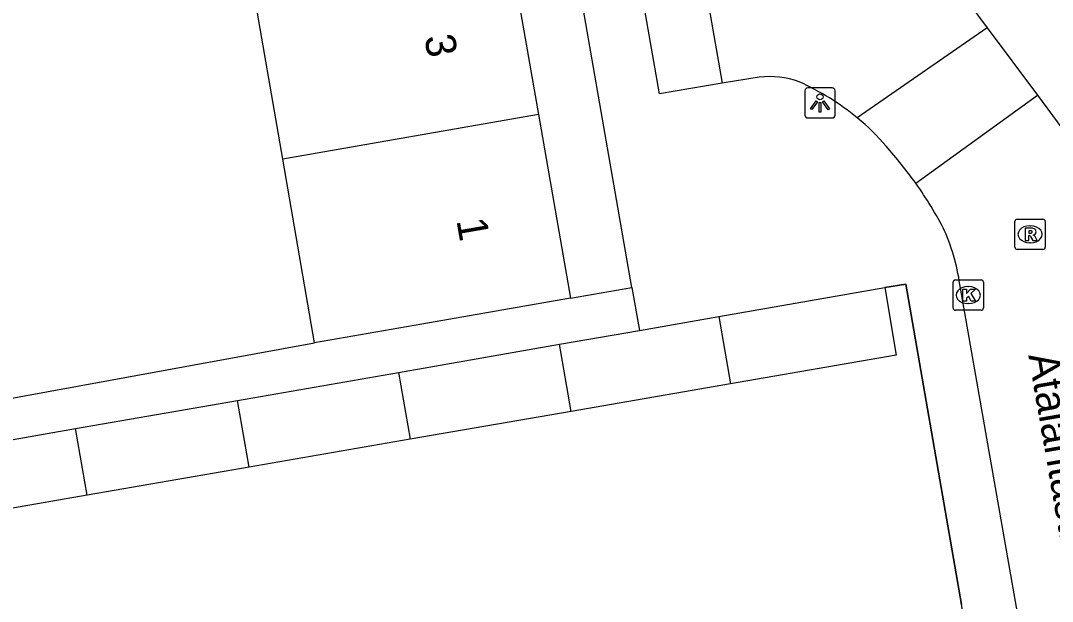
# Model space of a CAD drawing. Extents: x 162880 to 165536, y 384011 to 385179.
# Drawn here: x 164657.81 to 164691.92, y 384468.31 to 384487.5 of the extents above; entities that cross this region are included whole.
import ezdxf

# ---------------------------------------------------------------- set-up
doc = ezdxf.new("R2010")
doc.units = 0
for name, color, linetype in [('IMGEO_Kolk', 7, 'Continuous'), ('IMGEO_Lichtpunt', 7, 'Continuous'), ('IMGEO_Muur', 7, 'Continuous'), ('IMGEO_Openbare_ruimte_label', 7, 'Continuous'), ('IMGEO_Pand', 7, 'Continuous'), ('IMGEO_Pand_nummerreeks', 7, 'Continuous'), ('IMGEO_Rijbaan_lokaal_open', 7, 'Continuous'), ('IMGEO_Rioolput', 7, 'Continuous'), ('IMGEO_Voetpad_open', 7, 'Continuous')]:
    doc.layers.add(name, color=color, linetype=linetype)

msp = doc.modelspace()

# ---------------------------------------------------------------- linework, layer by layer
at = {"layer": 'IMGEO_Kolk'}
for p, q in [((164688.636, 384478.007), (164688.636, 384478.859)), ((164688.711, 384478.933), (164689.563, 384478.933)), ((164689.124, 384478.713), (164689.149, 384478.713)), ((164689.637, 384478.859), (164689.637, 384478.007)), ((164689.147, 384478.153), (164689.122, 384478.153)), ((164689.563, 384477.933), (164688.711, 384477.933))]:
    msp.add_line(p, q, dxfattribs=at)
for points in [[(164688.636, 384478.007), (164688.636, 384478.859)], [(164688.711, 384478.933), (164689.563, 384478.933)], [(164689.637, 384478.859), (164689.637, 384478.007)], [(164688.957, 384478.633), (164689.08, 384478.633), (164689.08, 384478.482), (164689.21, 384478.633), (164689.374, 384478.633), (164689.228, 384478.482), (164689.381, 384478.233), (164689.229, 384478.233), (164689.144, 384478.397), (164689.08, 384478.33), (164689.08, 384478.233), (164688.957, 384478.233), (164688.957, 384478.633)], [(164689.563, 384477.933), (164688.711, 384477.933)]]:
    msp.add_lwpolyline(points, dxfattribs=at)
for centre, start, end in [((164688.713, 384478.857), 91.552, 178.448), ((164688.713, 384478.857), 91.552, 178.448), ((164689.561, 384478.857), 1.552, 88.448), ((164689.561, 384478.857), 1.552, 88.448), ((164688.713, 384478.009), 181.552, 268.448), ((164688.713, 384478.009), 181.552, 268.448), ((164689.561, 384478.009), 271.552, 358.448), ((164689.561, 384478.009), 271.552, 358.448)]:
    msp.add_arc(centre, 0.0765, start, end, dxfattribs=at)
for centre, major_axis, ratio, start_param, end_param in [((164689.123, 384478.433), (-0.387, 0.002), 0.722429, 4.712389, 7.853982), ((164689.148, 384478.433), (-0.39, 0.002), 0.717154, 1.570796, 4.712389)]:
    msp.add_ellipse(centre, major_axis=major_axis, ratio=ratio, start_param=start_param, end_param=end_param, dxfattribs=at)
at = {"layer": 'IMGEO_Lichtpunt'}
for p, q in [((164683.737, 384485.188), (164683.737, 384484.381)), ((164683.737, 384485.188), (164683.737, 384484.381)), ((164684.639, 384485.283), (164683.831, 384485.283)), ((164684.639, 384485.283), (164683.831, 384485.283)), ((164684.733, 384484.381), (164684.733, 384485.188)), ((164684.733, 384484.381), (164684.733, 384485.188)), ((164683.831, 384484.287), (164684.639, 384484.287)), ((164683.831, 384484.287), (164684.639, 384484.287))]:
    msp.add_line(p, q, dxfattribs=at)
for points in [[(164684.111, 384484.852), (164684.15, 384484.824), (164683.962, 384484.562), (164683.924, 384484.589), (164684.111, 384484.852)], [(164684.213, 384484.804), (164684.26, 384484.804), (164684.26, 384484.482), (164684.213, 384484.482), (164684.213, 384484.804)], [(164684.323, 384484.824), (164684.361, 384484.851), (164684.548, 384484.589), (164684.509, 384484.561), (164684.323, 384484.824)]]:
    msp.add_lwpolyline(points, dxfattribs=at)
msp.add_circle((164684.236, 384484.986), 0.0994, dxfattribs=at)
for centre, start, end in [((164683.831, 384485.188), 90, 180), ((164683.831, 384485.188), 90, 180), ((164684.639, 384485.188), 0, 90), ((164684.639, 384485.188), 0, 90), ((164683.831, 384484.381), 180, 270), ((164683.831, 384484.381), 180, 270), ((164684.639, 384484.381), 270, 0), ((164684.639, 384484.381), 270, 360)]:
    msp.add_arc(centre, 0.0946, start, end, dxfattribs=at)
at = {"layer": 'IMGEO_Muur'}
msp.add_lwpolyline([(164686.378, 384478.679), (164687.069, 384478.799), (164688.915, 384468.207)], dxfattribs=at)
at = {"layer": 'IMGEO_Pand'}
for points in [[(164673.898, 384490.315), (164674.932, 384484.399)], [(164666.474, 384482.922), (164665.454, 384488.84)], [(164674.932, 384484.399), (164666.474, 384482.922)], [(164674.932, 384484.399), (164675.992, 384478.331)], [(164667.52, 384476.854), (164666.474, 384482.922)], [(164680.893, 384477.724), (164686.378, 384478.679)], [(164686.378, 384478.679), (164686.752, 384476.453), (164681.277, 384475.504)], [(164675.992, 384478.331), (164671.067, 384477.472), (164667.52, 384476.854)], [(164678.263, 384477.266), (164680.893, 384477.724)], [(164680.893, 384477.724), (164681.277, 384475.504)], [(164675.625, 384476.807), (164678.263, 384477.266)], [(164670.303, 384475.879), (164675.625, 384476.807)], [(164676.008, 384474.591), (164675.625, 384476.807)], [(164664.981, 384474.953), (164670.303, 384475.879)], [(164670.303, 384475.879), (164670.685, 384473.668)], [(164681.277, 384475.504), (164676.008, 384474.591)], [(164659.624, 384474.019), (164664.981, 384474.953)], [(164665.363, 384472.746), (164664.981, 384474.953)], [(164676.008, 384474.591), (164670.685, 384473.668)], [(164654.298, 384473.092), (164659.624, 384474.019)], [(164660.005, 384471.817), (164659.624, 384474.019)], [(164670.685, 384473.668), (164665.363, 384472.746)], [(164665.363, 384472.746), (164660.005, 384471.817)], [(164660.005, 384471.817), (164654.678, 384470.894)]]:
    msp.add_lwpolyline(points, dxfattribs=at)
at = {"layer": 'IMGEO_Rijbaan_lokaal_open'}
for points in [[(164675.292, 384518.029), (164678.453, 384500), (164681.006, 384485.443)], [(164684.927, 384493.782), (164689.768, 384487.266)], [(164689.768, 384487.266), (164685.47, 384484.295)], [(164689.768, 384487.266), (164691.423, 384485.039)], [(164682.228, 384485.635), (164681.006, 384485.443)], [(164687.403, 384482.129), (164691.423, 384485.039)], [(164691.423, 384485.039), (164692.575, 384483.489)], [(164693.233, 384453.872), (164688.877, 384478.664)]]:
    msp.add_lwpolyline(points, dxfattribs=at)
for centre, radius, start, end in [((164682.572, 384482.825), 2.831, 69.808, 96.9788), ((164679.708, 384477.118), 9.204, 51.2413, 65.3342), ((164680.872, 384478.706), 7.237, 39.9271, 50.5564), ((164675.971, 384473.956), 14.053, 35.5607, 41.9531), ((164676.636, 384474.508), 13.191, 27.299, 35.2913), ((164682.035, 384477.807), 6.895, 7.1369, 23.5116)]:
    msp.add_arc(centre, radius, start, end, dxfattribs=at)
at = {"layer": 'IMGEO_Rioolput'}
for p, q in [((164690.682, 384480.016), (164690.682, 384480.868)), ((164690.757, 384480.942), (164691.609, 384480.942)), ((164691.17, 384480.722), (164691.195, 384480.722)), ((164691.683, 384480.868), (164691.683, 384480.016)), ((164691.193, 384480.162), (164691.168, 384480.162)), ((164691.609, 384479.942), (164690.757, 384479.942))]:
    msp.add_line(p, q, dxfattribs=at)
for points in [[(164690.682, 384480.016), (164690.682, 384480.868)], [(164690.757, 384480.942), (164691.609, 384480.942)], [(164691.683, 384480.868), (164691.683, 384480.016)], [(164691.271, 384480.64), (164691.019, 384480.642), (164691.019, 384480.242)], [(164691.019, 384480.242), (164691.143, 384480.242), (164691.143, 384480.404), (164691.154, 384480.404)], [(164691.197, 384480.561), (164691.143, 384480.561), (164691.143, 384480.48)], [(164691.143, 384480.48), (164691.195, 384480.48)], [(164691.201, 384480.375), (164691.272, 384480.242), (164691.412, 384480.242), (164691.347, 384480.368)], [(164691.609, 384479.942), (164690.757, 384479.942)]]:
    msp.add_lwpolyline(points, dxfattribs=at)
for centre, radius, start, end in [((164690.759, 384480.866), 0.0765, 91.552, 178.448), ((164690.759, 384480.866), 0.0765, 91.552, 178.448), ((164691.607, 384480.866), 0.0765, 1.552, 88.448), ((164691.607, 384480.866), 0.0765, 1.552, 88.448), ((164691.153, 384480.351), 0.0533, 26.0293, 88.6989), ((164691.179, 384480.669), 0.19, 274.7715, 282.9687), ((164691.203, 384480.465), 0.0964, 77.0061, 93.1865), ((164691.217, 384480.522), 0.0378, 276.6634, 79.6772), ((164691.27, 384480.53), 0.109, 350.3612, 89.416), ((164691.268, 384480.53), 0.112, 277.5842, 350.9817), ((164691.252, 384480.315), 0.108, 29.5134, 73.7905), ((164690.759, 384480.018), 0.0765, 181.552, 268.448), ((164690.759, 384480.018), 0.0765, 181.552, 268.448), ((164691.607, 384480.018), 0.0765, 271.552, 358.448), ((164691.607, 384480.018), 0.0765, 271.552, 358.448)]:
    msp.add_arc(centre, radius, start, end, dxfattribs=at)
for centre, major_axis, ratio, start_param, end_param in [((164691.169, 384480.442), (-0.387, 0.002), 0.722429, 4.712389, 7.853982), ((164691.194, 384480.442), (-0.39, 0.002), 0.717154, 1.570796, 4.712389)]:
    msp.add_ellipse(centre, major_axis=major_axis, ratio=ratio, start_param=start_param, end_param=end_param, dxfattribs=at)
at = {"layer": 'IMGEO_Voetpad_open'}
for points in [[(164678.016, 384478.684), (164674.297, 384500), (164670.871, 384519.64), (164668.741, 384521.324), (164663.425, 384520.396), (164642.909, 384516.814)], [(164681.006, 384485.443), (164678.924, 384485.081), (164676.314, 384500), (164673.779, 384514.491)], [(164675.992, 384478.331), (164678.016, 384478.684)], [(164678.016, 384478.684), (164678.263, 384477.266)], [(164691.429, 384453.78), (164688.915, 384468.207), (164687.069, 384478.799), (164686.378, 384478.679)], [(164650.516, 384473.825), (164656.721, 384474.886), (164667.52, 384476.854)]]:
    msp.add_lwpolyline(points, dxfattribs=at)

# ---------------------------------------------------------------- texts
at = {"layer": 'IMGEO_Openbare_ruimte_label'}
msp.add_text('Atalantastraat', height=1, rotation=279.8486, dxfattribs=at).set_placement((164691.122, 384476.445))
at = {"layer": 'IMGEO_Pand_nummerreeks'}
for s, p in [('3', (164671.152, 384486.969)), ('1', (164672.213, 384480.903))]:
    msp.add_text(s, height=1, rotation=279.9132, dxfattribs=at).set_placement(p)

doc.saveas('drawing.dxf')
